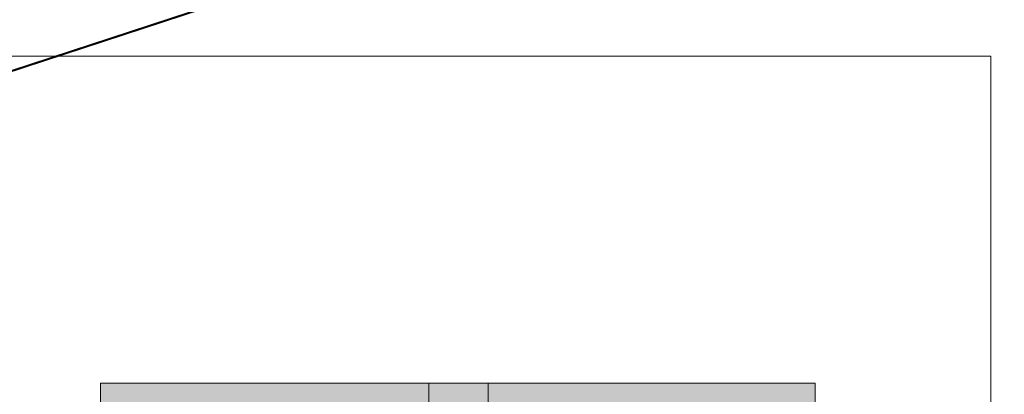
# Model space of a CAD drawing. Extents: x 3940905 to 4145695, y 925352 to 1109797.
# Tile 354 of 656: x 3984728 to 3985211, y 1100100 to 1100284. Entities that reach past the tile are written whole.
import ezdxf

# ---------------------------------------------------------------- set-up
doc = ezdxf.new("R2010")
doc.units = 0
doc.header["$LTSCALE"] = 750
doc.header["$MEASUREMENT"] = 0
doc.linetypes.add('DASHED', pattern=[0.75, 0.5, -0.25])
doc.layers.add('CKD Equipments', color=252, linetype='CONTINUOUS', lineweight=0)
doc.layers.add('CKD-Hood', color=1, linetype='CONTINUOUS')

msp = doc.modelspace()

# ---------------------------------------------------------------- hatches: boundary and pattern name
at = {"layer": 'CKD Equipments', "true_color": 0xffffff}
h = msp.add_hatch(color=7, dxfattribs=at)
h.paths.add_polyline_path([(3984767.95, 1100095.18), (3984928.73, 1100105.36), (3984767.95, 1100105.36)])
h.paths.add_polyline_path([(3984928.73, 1100095.18), (3984767.95, 1100095.18), (3984928.73, 1100105.36)])
at = {"layer": 'CKD Equipments', "true_color": 0x808080}
h = msp.add_hatch(color=8, dxfattribs=at)
h.paths.add_polyline_path([(3984928.73, 1100053.46), (3984957.73, 1100105.36), (3984928.73, 1100105.36)])
h.paths.add_polyline_path([(3984957.73, 1100053.46), (3984928.73, 1100053.46), (3984957.73, 1100105.36)])
at = {"layer": 'CKD Equipments', "true_color": 0xffffff}
h = msp.add_hatch(color=7, dxfattribs=at)
h.paths.add_polyline_path([(3984957.73, 1100095.18), (3985118.01, 1100105.36), (3984957.73, 1100105.36)])
h.paths.add_polyline_path([(3985118.01, 1100095.18), (3984957.73, 1100095.18), (3985118.01, 1100105.36)])

# ---------------------------------------------------------------- linework, layer by layer
at = {"layer": 'CKD Equipments', "color": 252, "true_color": 0x989898}
for p, q in [((3985203.96, 1100265.63), (3983654.12, 1100265.63)), ((3985203.96, 1099425.59), (3985203.96, 1100265.63))]:
    msp.add_line(p, q, dxfattribs=at)
at = {"layer": 'CKD Equipments', "color": 8, "true_color": 0x808080}
for p, q in [((3984767.95, 1099755.3), (3984767.95, 1100105.36)), ((3984767.95, 1100105.36), (3985118.01, 1100105.36)), ((3984957.73, 1100105.36), (3984928.73, 1100105.36)), ((3984928.73, 1100105.36), (3984928.73, 1100001.56)), ((3984957.73, 1100001.56), (3984957.73, 1100105.36)), ((3985118.01, 1100105.36), (3985118.01, 1099755.3))]:
    msp.add_line(p, q, dxfattribs=at)
at = {"layer": 'CKD-Hood', "linetype": 'DASHED', "const_width": 1}
msp.add_lwpolyline([(3982169.87, 1100470.14), (3985369.87, 1100470.14), (3985369.87, 1099420.14), (3982169.87, 1099420.14), (3982169.87, 1100470.14), (3985369.87, 1099420.14), (3982169.87, 1099420.14), (3985369.87, 1100470.14)], dxfattribs=at)

doc.saveas('drawing.dxf')
